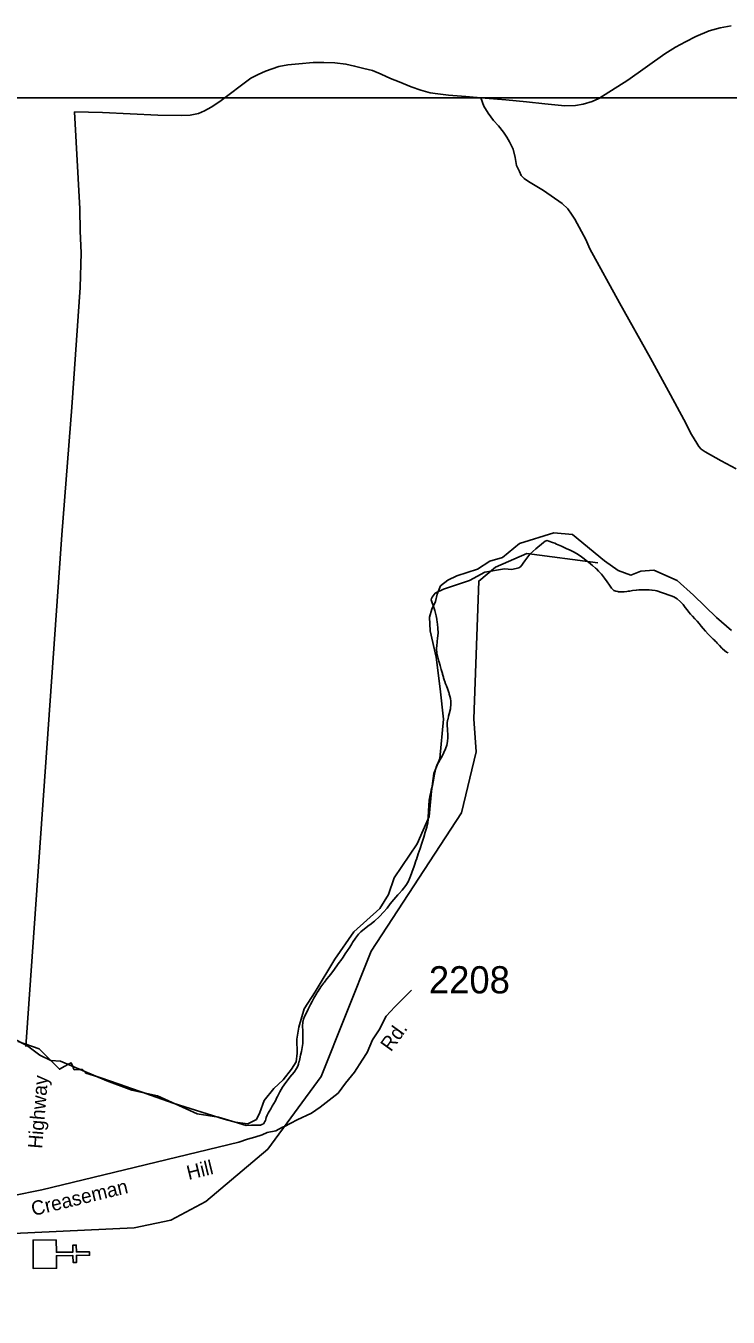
# Model space of a CAD drawing. Extents: x 884530 to 1028605, y 526725 to 653634.
# Drawn here: x 935576 to 938802, y 630045 to 635976 of the extents above; entities that cross this region are included whole.
import ezdxf

# ---------------------------------------------------------------- set-up
doc = ezdxf.new("R2010")
doc.units = 0
for name, color, linetype in [('Exist Boundary Political City Limit New', 7, 'Continuous'), ('Exist Boundary Political CountyLine', 7, 'Continuous'), ('Exist Cultural Church CELL', 7, 'Continuous'), ('Exist Hydrographic Creek Single Shore', 7, 'Continuous'), ('Exist Road Non-System Type 51', 7, 'Continuous'), ('Exist Road Primary NC Label', 7, 'Continuous'), ('Exist Road Secondary Type 51 Attributed', 7, 'Continuous'), ('Exist Road Secondary Type 51 Label', 7, 'Continuous'), ('Exist Road Secondary Type 51 Number Label', 7, 'Continuous'), ('Map Preparation Boundary City Limit Buffer Line', 7, 'Continuous'), ('Map Preparation Inset Cut Line', 7, 'Continuous')]:
    doc.layers.add(name, color=color, linetype=linetype)

msp = doc.modelspace()

# ---------------------------------------------------------------- linework, layer by layer
at = {"layer": 'Exist Boundary Political City Limit New'}
for points in [[(938219.6, 633457.6), (938206.2, 633472.1), (938196.6, 633481.4), (938193.2, 633484.7), (938179.2, 633497.1), (938170.8, 633504.1), (938160.8, 633512.4), (938150.1, 633520.8), (938141, 633527.8), (938121.8, 633541.7), (938104.8, 633552.4), (938091.4, 633559.8), (938076, 633567.5), (938057.9, 633576.2), (938036.2, 633586.4), (938014.1, 633596), (938005.3, 633599.4), (937995.4, 633603.2), (937978.9, 633608.8), (937970, 633611.6), (937961, 633609.5), (937953, 633603.6), (937917.9, 633573.2), (937891.2, 633550.1), (937868.6, 633519.4), (937849.1, 633493), (937844.9, 633489.8), (937840.6, 633486.6), (937807.9, 633479.4), (937775.1, 633482.1), (937683.8, 633466.6), (937614.2, 633429.2), (937494.2, 633389.4), (937456.9, 633370.9), (937442.1, 633352.4), (937439.6, 633346.1), (937437.1, 633339.9), (937451.1, 633300.2), (937454.4, 633290.3), (937458, 633278.5), (937461.2, 633265.8), (937464, 633251.6), (937466.1, 633236.1), (937467, 633229.1), (937468.8, 633207.6), (937469.3, 633188.6), (937468.4, 633174.3), (937466.9, 633162.9), (937465, 633147.9), (937464.6, 633143.9), (937463.6, 633131.1), (937463, 633114.1), (937464.4, 633094.2), (937467.8, 633075.6), (937472.8, 633057.2), (937478.6, 633037.4), (937484, 633019.1), (937489.1, 633001), (937490.1, 632997.7), (937493.8, 632985.1), (937494.6, 632982.5), (937494.8, 632981.7), (937497.6, 632972.7), (937501.9, 632960.7), (937502.7, 632958.7), (937504.3, 632954.2), (937507.6, 632945.3), (937513.8, 632928), (937518.6, 632914.1), (937519.8, 632910.5), (937521, 632906.4), (937523.5, 632897.9), (937526.4, 632885.8)], [(938801.8, 633095.6), (938794.1, 633099.9), (938785, 633106.6), (938784.1, 633107.4), (938775.4, 633115.3), (938773.2, 633117.3), (938761.5, 633129.2), (938750.9, 633140.8), (938746.1, 633146.1), (938742.2, 633150.4), (938738.9, 633153.9), (938733.4, 633159.5), (938722.4, 633169.9), (938710.1, 633181.8), (938697.2, 633195.1), (938686.4, 633207.8), (938677.4, 633219.3), (938668.9, 633230.4), (938659.7, 633241.7), (938649.3, 633252.9), (938638.4, 633264.1), (938628.4, 633274.6), (938620.5, 633283.6), (938613.3, 633293.2), (938604.9, 633304.9), (938594.9, 633317.9), (938582.9, 633331.1), (938567.4, 633344.1), (938551.9, 633353.1), (938540.1, 633357.9), (938536, 633359.6), (938521.8, 633364.4), (938519, 633365.4), (938505.4, 633370.2), (938491.6, 633374.9), (938478.5, 633379.1), (938473.5, 633380.3), (938466.8, 633382), (938453.4, 633384.1), (938451.9, 633384.2), (938438.2, 633385.4), (938421.5, 633385.9), (938409.5, 633385.9), (938403.1, 633385.9), (938391.9, 633385.2), (938381, 633384.5), (938378.5, 633384.2), (938361.8, 633381.8), (938349.5, 633379.8), (938343.2, 633378.8), (938335.8, 633378.1), (938323.4, 633376.8), (938317.6, 633376.6), (938310.5, 633376.4), (938297.6, 633377.1), (938294.9, 633377.6), (938285.9, 633379.2), (938276.6, 633383.3), (938266, 633393.1), (938256.6, 633406.6), (938246.6, 633422.6), (938234.2, 633439.9), (938219.6, 633457.6)], [(937526.4, 632885.8), (937528.1, 632873.8), (937528.6, 632861.6), (937526, 632838.7), (937520.8, 632815.3), (937518.1, 632804.6), (937515.4, 632793.8), (937515, 632791.8), (937511.8, 632776.2), (937511.4, 632762.2), (937512.4, 632744.9), (937513, 632735.2), (937513.6, 632725.9), (937514, 632707.1), (937512.6, 632689.1), (937509, 632672.1), (937503.4, 632655.3), (937495.6, 632637.8), (937487.7, 632622.2), (937478.7, 632605.7), (937470.9, 632592.2), (937465, 632582.6), (937460.2, 632570.4), (937456, 632552.6), (937452.2, 632531.8), (937448.4, 632510.8), (937443.2, 632487), (937438, 632465.2), (937435.9, 632455.6), (937433.2, 632443.3), (937429.2, 632419.1), (937426.8, 632394.6), (937425.2, 632370.5), (937424.9, 632360.1), (937424.4, 632349.1), (937424.2, 632337.9), (937424.1, 632333.4), (937424.1, 632332.4), (937422.1, 632315.9), (937417.2, 632294.9), (937410.7, 632271.9), (937403.7, 632249), (937395.3, 632222.4), (937387.2, 632197.6), (937378.8, 632172.4), (937370, 632147.1), (937369.3, 632144.9), (937359.1, 632115.7), (937349.1, 632087.4), (937342.9, 632070.8), (937339.9, 632062.6), (937331.8, 632043.6), (937320.9, 632026.8), (937304.4, 632006.8), (937290.2, 631990.9), (937285.2, 631985.2), (937266.4, 631963.6), (937250.1, 631943.3), (937235.1, 631923.9), (937219.3, 631904.7), (937200.8, 631885.1), (937177.6, 631864.2), (937155.5, 631846.4), (937153.8, 631845), (937132.2, 631828.4), (937115.5, 631815.4), (937103.9, 631803.2), (937090.8, 631785.6), (937077.2, 631765.3), (937073.8, 631760), (937063.9, 631744.9), (937053.4, 631728.8), (937043.2, 631713.7), (937033.1, 631698.9), (937022.4, 631683.5), (937015.8, 631674.2), (937008.4, 631663.8), (936994.2, 631643.8), (936980.9, 631625.8), (936969.8, 631611.7), (936958.9, 631598), (936947.9, 631583.6), (936945.6, 631580.7), (936931.6, 631561.4), (936918.2, 631541.8), (936914.4, 631535.6), (936912.3, 631532.2), (936908.2, 631525.6), (936899.6, 631510.5), (936891.1, 631494.7), (936883.6, 631480.1), (936882.5, 631477.9), (936873.5, 631460), (936864.6, 631442.1), (936856.7, 631425.8), (936850.9, 631413.2), (936847.9, 631399.4), (936847.4, 631380.6), (936848.2, 631359.3), (936849.1, 631338.1)], [(936849.1, 631338.1), (936849.2, 631319.2), (936848.1, 631301.6), (936845.8, 631284), (936842.1, 631265.1), (936838.1, 631248), (936834, 631230.9), (936831.1, 631217.9), (936830.8, 631216.8), (936829.1, 631206.2), (936827.6, 631202.4), (936822.8, 631191), (936808.1, 631170.6), (936789.1, 631147), (936780.9, 631136.6), (936769.9, 631122.6), (936754.8, 631100.6), (936742.4, 631079.4), (936731.9, 631058.9), (936729.6, 631054.2), (936722.2, 631038.7), (936715.1, 631026), (936708.1, 631013.5), (936701.1, 631001.4), (936694.2, 630990.1), (936689.2, 630981.6), (936684.5, 630972.1), (936680.6, 630962.5), (936678.1, 630953.6), (936676.7, 630948.4), (936674.3, 630942.9), (936671.1, 630937.8), (936667.1, 630933.4), (936660.3, 630929.6), (936653.3, 630927), (936644.3, 630926), (936635.6, 630926), (936632.2, 630926), (936617.2, 630926), (936612.8, 630926), (936588.4, 630925.8), (936533.5, 630941.3), (936526.5, 630943.3), (936486.8, 630954.6), (936252.8, 631028.2), (936148.8, 631064.9), (936110.4, 631078.4), (936057.6, 631097.1), (936009.6, 631114), (936000.2, 631117.1), (935961, 631130.1), (935925.7, 631141.8), (935906.6, 631148.1), (935852.3, 631166.1), (935849, 631169.4), (935836.1, 631182.4), (935816, 631181.8), (935812.8, 631181.8), (935798.9, 631181.3), (935795.9, 631187.4), (935794.2, 631191.2), (935793.2, 631193.2), (935783.9, 631213), (935763.4, 631201.9), (935759.6, 631199.8), (935755.4, 631197.4), (935730.4, 631183.8), (935712.2, 631202.2), (935702.2, 631212.4), (935697.2, 631217.5), (935688.6, 631226.2), (935638.1, 631277.6), (935540.6, 631311.6)]]:
    msp.add_lwpolyline(points, dxfattribs=at)
at = {"layer": 'Exist Boundary Political CountyLine'}
for points in [[(938816.7, 633199.5), (938747.4, 633258.1), (938642.7, 633361.1), (938568.1, 633428.6), (938459.8, 633476.6), (938401.2, 633471.2), (938354.2, 633453.5), (938297.3, 633474.8), (938233.4, 633519.2), (938086.1, 633640), (938000.8, 633647.1), (937842.8, 633599.1), (937764.7, 633533.4), (937707, 633517.4), (937650.2, 633480.1), (937555.2, 633449.9), (937514.3, 633430.4), (937480.6, 633403.7), (937464.6, 633366.4), (937457.5, 633332.7), (937441.5, 633297.2), (937430.9, 633259.8), (937432.7, 633197.7), (937460.2, 633076.9), (937479.7, 632931.2), (937493.9, 632790.9), (937477, 632611.5), (937450.4, 632542.2), (937439.8, 632460.5), (937429.1, 632345.1), (937373.2, 632219)], [(937373.2, 632219), (937268.4, 632062.7), (937241.8, 631986.3), (937202.7, 631922.3), (937082.9, 631814), (936995.9, 631689.6), (936905.3, 631538.7), (936854.7, 631460.5), (936829.9, 631377), (936821, 631322), (936822.8, 631258), (936818.3, 631217.2), (936797, 631183.4), (936758, 631135.4), (936715.4, 631094.6), (936671, 631039.5), (936651.4, 630984.5), (936635.5, 630952.5), (936596.4, 630933), (936537.8, 630940.1), (936461.5, 630963.1), (936363.8, 630979.1), (936180.9, 631060.8), (936063.7, 631087.5), (935948.3, 631130.1), (935735.3, 631220.7), (935690.9, 631224.3), (935641.2, 631247.4), (935586.1, 631290), (935493.8, 631337.9)]]:
    msp.add_lwpolyline(points, dxfattribs=at)
at = {"layer": 'Exist Cultural Church CELL'}
msp.add_lwpolyline([(935715.7, 630399.9), (935716.5, 630342.9), (935792.6, 630343.9), (935792.3, 630375.9), (935808.2, 630376.1), (935808.6, 630344.1), (935868.7, 630344.8), (935868.9, 630328.8), (935808.8, 630328), (935809.2, 630296), (935793.2, 630295.9), (935792.8, 630327.8), (935716.7, 630326.9), (935717.3, 630269.3), (935610.8, 630268), (935609.3, 630398.6)], close=True, dxfattribs=at)
at = {"layer": 'Exist Hydrographic Creek Single Shore'}
for points in [[(937633.6, 632792.6), (937656.3, 633425.5), (937733.7, 633489.6), (937877.7, 633552.3), (938202.7, 633510.3)], [(935388.8, 630422.3), (936073.8, 630454.5), (936241.9, 630490.5), (936403.4, 630575.9), (936687.1, 630816.3), (936932.6, 631149.4), (937161.7, 631725.6), (937576.6, 632360.6), (937644.8, 632641.3), (937633.6, 632792.6)]]:
    msp.add_lwpolyline(points, dxfattribs=at)
at = {"layer": 'Exist Road Non-System Type 51'}
for points in [[(938815.5, 635976.4), (938764.4, 635966.7), (938714.3, 635953.5), (938653.6, 635927.1), (938606.1, 635903.4), (938559.5, 635878.8), (938510.3, 635848), (938340.5, 635726.6)], [(937665.9, 635645.7), (937596.3, 635651.8), (937518, 635658), (937468.8, 635663.3), (937432.7, 635668.6), (937389.7, 635680.9), (937346.6, 635695.8), (937291.2, 635718.7), (937251.5, 635734.5), (937207.7, 635754.8), (937168, 635770.5), (937128.4, 635781.1), (937086.2, 635791.7), (937046.6, 635800.5), (936994.7, 635805.8), (936945.5, 635807.5), (936896.3, 635807.5), (936830.3, 635802.2), (936780.1, 635796.9), (936738.7, 635789.1), (936708, 635779.4), (936676.3, 635767.9), (936642.9, 635753), (936610.4, 635735.4), (936467.8, 635629), (936427.4, 635602.6), (936397.5, 635585.9), (936369.4, 635574.4), (936330.7, 635565.6), (936289.3, 635563.9), (936182, 635566.5), (935927.8, 635578), (935799.4, 635581.4)], [(938340.5, 635726.6), (938208.5, 635642.1), (938176.8, 635629), (938136.5, 635616.6), (938101.3, 635610.5), (938051.2, 635608.8), (937959.6, 635617.5), (937875.2, 635627.2), (937780.2, 635636.9), (937665.9, 635645.7)], [(937665.9, 635645.7), (937679, 635607.9), (937699.3, 635575.3), (937723.9, 635541.9), (937746.9, 635516.4), (937769.6, 635488.2), (937785.5, 635464.5), (937797.8, 635443.4), (937813.6, 635409.5), (937823.4, 635371.1), (937830.3, 635335.2), (937843, 635306.6), (937851.5, 635289.2), (937864.3, 635275.8), (937884.2, 635261), (937954.3, 635219.9), (938040.1, 635160), (938065.4, 635136.3), (938082.7, 635111.3), (938098.2, 635087.5), (938128.4, 635032.3), (938147.6, 634995.4), (938165.7, 634951.3), (938302, 634704.6), (938444.4, 634449.5), (938536.3, 634281.9), (938598.6, 634168.2), (938634, 634098.8), (938657.8, 634059), (938667.3, 634043.5), (938678.3, 634031.4), (938695.6, 634019.1), (938770.2, 633978.7), (938838.2, 633940.8)], [(935576.8, 631288.6), (935741.3, 633638.4), (935787.1, 634225.1), (935826.6, 634774), (935830.2, 634934.1), (935826.6, 635032.6), (935824.9, 635136.4), (935799.4, 635581.4)]]:
    msp.add_lwpolyline(points, dxfattribs=at)
at = {"layer": 'Exist Road Secondary Type 51 Attributed'}
msp.add_lwpolyline([(935514.1, 630601.6), (935649.2, 630629.1), (936554.1, 630848.5), (936594.1, 630862.2), (936628.4, 630870.7), (936661.8, 630882.1), (936684.8, 630893.4), (936725.1, 630900.8), (936754.8, 630916.9), (936764.2, 630920.2), (936821.9, 630951), (936888.2, 630981.1), (936928.3, 631009.1), (937010, 631073.5), (937044.1, 631119.4), (937086.2, 631169.8), (937121.3, 631225.5), (937144.3, 631260.5), (937168.5, 631318.1), (937198.6, 631364.8), (937231.2, 631427), (937270.2, 631469.5), (937347.2, 631546.7)], dxfattribs=at)
at = {"layer": 'Map Preparation Boundary City Limit Buffer Line'}
for points in [[(938219.6, 633457.6), (938206.2, 633472.1), (938196.6, 633481.4), (938193.2, 633484.7), (938179.2, 633497.1), (938170.8, 633504.1), (938160.8, 633512.4), (938150.1, 633520.8), (938141, 633527.8), (938121.8, 633541.7), (938104.8, 633552.4), (938091.4, 633559.8), (938076, 633567.5), (938057.9, 633576.2), (938036.2, 633586.4), (938014.1, 633596), (938005.3, 633599.4), (937995.4, 633603.2), (937978.9, 633608.8), (937970, 633611.6), (937961, 633609.5), (937953, 633603.6), (937917.9, 633573.2), (937891.2, 633550.1), (937868.6, 633519.4), (937849.1, 633493), (937844.9, 633489.8), (937840.6, 633486.6), (937807.9, 633479.4), (937775.1, 633482.1), (937683.8, 633466.6), (937614.2, 633429.2), (937494.2, 633389.4), (937456.9, 633370.9), (937442.1, 633352.4), (937439.6, 633346.1), (937437.1, 633339.9), (937451.1, 633300.2), (937454.4, 633290.3), (937458, 633278.5), (937461.2, 633265.8), (937464, 633251.6), (937466.1, 633236.1), (937467, 633229.1), (937468.8, 633207.6), (937469.3, 633188.6), (937468.4, 633174.3), (937466.9, 633162.9), (937465, 633147.9), (937464.6, 633143.9), (937463.6, 633131.1), (937463, 633114.1), (937464.4, 633094.2), (937467.8, 633075.6), (937472.8, 633057.2), (937478.6, 633037.4), (937484, 633019.1), (937489.1, 633001), (937490.1, 632997.7), (937493.8, 632985.1), (937494.6, 632982.5), (937494.8, 632981.7), (937497.6, 632972.7), (937501.9, 632960.7), (937502.7, 632958.7), (937504.3, 632954.2), (937507.6, 632945.3), (937513.8, 632928), (937518.6, 632914.1), (937519.8, 632910.5), (937521, 632906.4), (937523.5, 632897.9), (937526.4, 632885.8)], [(938801.8, 633095.6), (938794.1, 633099.9), (938785, 633106.6), (938784.1, 633107.4), (938775.4, 633115.3), (938773.2, 633117.3), (938761.5, 633129.2), (938750.9, 633140.8), (938746.1, 633146.1), (938742.2, 633150.4), (938738.9, 633153.9), (938733.4, 633159.5), (938722.4, 633169.9), (938710.1, 633181.8), (938697.2, 633195.1), (938686.4, 633207.8), (938677.4, 633219.3), (938668.9, 633230.4), (938659.7, 633241.7), (938649.3, 633252.9), (938638.4, 633264.1), (938628.4, 633274.6), (938620.5, 633283.6), (938613.3, 633293.2), (938604.9, 633304.9), (938594.9, 633317.9), (938582.9, 633331.1), (938567.4, 633344.1), (938551.9, 633353.1), (938540.1, 633357.9), (938536, 633359.6), (938521.8, 633364.4), (938519, 633365.4), (938505.4, 633370.2), (938491.6, 633374.9), (938478.5, 633379.1), (938473.5, 633380.3), (938466.8, 633382), (938453.4, 633384.1), (938451.9, 633384.2), (938438.2, 633385.4), (938421.5, 633385.9), (938409.5, 633385.9), (938403.1, 633385.9), (938391.9, 633385.2), (938381, 633384.5), (938378.5, 633384.2), (938361.8, 633381.8), (938349.5, 633379.8), (938343.2, 633378.8), (938335.8, 633378.1), (938323.4, 633376.8), (938317.6, 633376.6), (938310.5, 633376.4), (938297.6, 633377.1), (938294.9, 633377.6), (938285.9, 633379.2), (938276.6, 633383.3), (938266, 633393.1), (938256.6, 633406.6), (938246.6, 633422.6), (938234.2, 633439.9), (938219.6, 633457.6)], [(937526.4, 632885.8), (937528.1, 632873.8), (937528.6, 632861.6), (937526, 632838.7), (937520.8, 632815.3), (937518.1, 632804.6), (937515.4, 632793.8), (937515, 632791.8), (937511.8, 632776.2), (937511.4, 632762.2), (937512.4, 632744.9), (937513, 632735.2), (937513.6, 632725.9), (937514, 632707.1), (937512.6, 632689.1), (937509, 632672.1), (937503.4, 632655.3), (937495.6, 632637.8), (937487.7, 632622.2), (937478.7, 632605.7), (937470.9, 632592.2), (937465, 632582.6), (937460.2, 632570.4), (937456, 632552.6), (937452.2, 632531.8), (937448.4, 632510.8), (937443.2, 632487), (937438, 632465.2), (937435.9, 632455.6), (937433.2, 632443.3), (937429.2, 632419.1), (937426.8, 632394.6), (937425.2, 632370.5), (937424.9, 632360.1), (937424.4, 632349.1), (937424.2, 632337.9), (937424.1, 632333.4), (937424.1, 632332.4), (937422.1, 632315.9), (937417.2, 632294.9), (937410.7, 632271.9), (937403.7, 632249), (937395.3, 632222.4), (937387.2, 632197.6), (937378.8, 632172.4), (937370, 632147.1), (937369.3, 632144.9), (937359.1, 632115.7), (937349.1, 632087.4), (937342.9, 632070.8), (937339.9, 632062.6), (937331.8, 632043.6), (937320.9, 632026.8), (937304.4, 632006.8), (937290.2, 631990.9), (937285.2, 631985.2), (937266.4, 631963.6), (937250.1, 631943.3), (937235.1, 631923.9), (937219.3, 631904.7), (937200.8, 631885.1), (937177.6, 631864.2), (937155.5, 631846.4), (937153.8, 631845), (937132.2, 631828.4), (937115.5, 631815.4), (937103.9, 631803.2), (937090.8, 631785.6), (937077.2, 631765.3), (937073.8, 631760), (937063.9, 631744.9), (937053.4, 631728.8), (937043.2, 631713.7), (937033.1, 631698.9), (937022.4, 631683.5), (937015.8, 631674.2), (937008.4, 631663.8), (936994.2, 631643.8), (936980.9, 631625.8), (936969.8, 631611.7), (936958.9, 631598), (936947.9, 631583.6), (936945.6, 631580.7), (936931.6, 631561.4), (936918.2, 631541.8), (936914.4, 631535.6), (936912.3, 631532.2), (936908.2, 631525.6), (936899.6, 631510.5), (936891.1, 631494.7), (936883.6, 631480.1), (936882.5, 631477.9), (936873.5, 631460), (936864.6, 631442.1), (936856.7, 631425.8), (936850.9, 631413.2), (936847.9, 631399.4), (936847.4, 631380.6), (936848.2, 631359.3), (936849.1, 631338.1)], [(936849.1, 631338.1), (936849.2, 631319.2), (936848.1, 631301.6), (936845.8, 631284), (936842.1, 631265.1), (936838.1, 631248), (936834, 631230.9), (936831.1, 631217.9), (936830.8, 631216.8), (936829.1, 631206.2), (936827.6, 631202.4), (936822.8, 631191), (936808.1, 631170.6), (936789.1, 631147), (936780.9, 631136.6), (936769.9, 631122.6), (936754.8, 631100.6), (936742.4, 631079.4), (936731.9, 631058.9), (936729.6, 631054.2), (936722.2, 631038.7), (936715.1, 631026), (936708.1, 631013.5), (936701.1, 631001.4), (936694.2, 630990.1), (936689.2, 630981.6), (936684.5, 630972.1), (936680.6, 630962.5), (936678.1, 630953.6), (936676.7, 630948.4), (936674.3, 630942.9), (936671.1, 630937.8), (936667.1, 630933.4), (936660.3, 630929.6), (936653.3, 630927), (936644.3, 630926), (936635.6, 630926), (936632.2, 630926), (936617.2, 630926), (936612.8, 630926), (936588.4, 630925.8), (936533.5, 630941.3), (936526.5, 630943.3), (936486.8, 630954.6), (936252.8, 631028.2), (936148.8, 631064.9), (936110.4, 631078.4), (936057.6, 631097.1), (936009.6, 631114), (936000.2, 631117.1), (935961, 631130.1), (935925.7, 631141.8), (935906.6, 631148.1), (935852.3, 631166.1), (935849, 631169.4), (935836.1, 631182.4), (935816, 631181.8), (935812.8, 631181.8), (935798.9, 631181.3), (935795.9, 631187.4), (935794.2, 631191.2), (935793.2, 631193.2), (935783.9, 631213), (935763.4, 631201.9), (935759.6, 631199.8), (935755.4, 631197.4), (935730.4, 631183.8), (935712.2, 631202.2), (935702.2, 631212.4), (935697.2, 631217.5), (935688.6, 631226.2), (935638.1, 631277.6), (935540.6, 631311.6)]]:
    msp.add_lwpolyline(points, dxfattribs=at)
at = {"layer": 'Map Preparation Inset Cut Line'}
msp.add_lwpolyline([(929019.7, 608590.9), (973281.3, 608590.9), (973281.3, 635645.7), (929019.7, 635645.7)], close=True, dxfattribs=at)

# ---------------------------------------------------------------- texts
at = {"layer": 'Exist Road Primary NC Label'}
msp.add_text('Highway', height=65.62, rotation=85.32767, dxfattribs=at).set_placement((935651.3, 630816.9))
at = {"layer": 'Exist Road Secondary Type 51 Label'}
for s, rotation, p in [('Rd.', 54.28772, (937253, 631260.5)), ('Hill', 13.63204, (936323.8, 630674.5)), ('Creaseman', 13.63202, (935609.7, 630508.8))]:
    msp.add_text(s, height=65.62, rotation=rotation, dxfattribs=at).set_placement(p)
at = {"layer": 'Exist Road Secondary Type 51 Number Label'}
msp.add_text('2208', height=125, dxfattribs=at).set_placement((937427.5, 631531.8))

doc.saveas('drawing.dxf')
